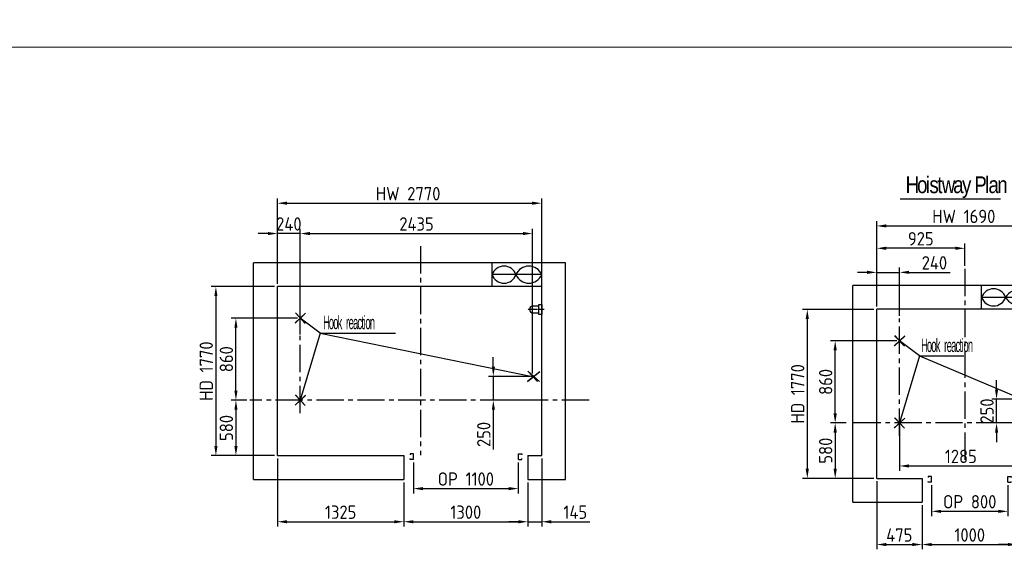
# Model space of a CAD drawing. Header units: millimetres. Extents: x -348641 to 659084, y -187953 to 16029.
# Tile 621 of 656: x -84219 to -73900, y -67547 to -62002. Entities that reach past the tile are written whole.
import ezdxf

# ---------------------------------------------------------------- set-up
doc = ezdxf.new("R2010")
doc.units = ezdxf.units.MM
doc.linetypes.add('CENTER2', pattern=[28.575, 19.05, -3.175, 3.175, -3.175])
for name, color, linetype in [('1Frame', 255, 'Continuous'), ('2CenterLine', 2, 'CENTER2'), ('5Dimension', 3, 'Continuous'), ('7Text', 6, 'Continuous'), ('井道', 255, 'Continuous')]:
    doc.layers.add(name, color=color, linetype=linetype)
doc.layers.add('ТОНКИЕ', color=7, linetype='Continuous', lineweight=9)
doc.styles.add('ACGBTS', font='isocp.shx', dxfattribs={"bigfont": 'gbcbig.shx'})
doc.styles.get("Standard").update_dxf_attribs({"font": 'arial.ttf'})
doc.dimstyles.new('40', dxfattribs={"dimscale": 40, "dimtxt": 3.5, "dimasz": 2.5, "dimexe": 1.25, "dimexo": 0.75, "dimgap": 0.75, "dimtad": 1, "dimdec": 1, "dimdsep": 46, "dimtxsty": 'ACGBTS', "dimcen": 0, "dimclrt": 2, "dimaunit": 1, "dimadec": 1, "dimazin": 2, "dimtfac": 1, "dimtdec": 1, "dimtmove": 0, "dimatfit": 0, "dimfxl": 1, "dimarcsym": 0})

# ---------------------------------------------------------------- blocks, each defined once
blk = doc.blocks.new('*U1236')
at = {"layer": 'ТОНКИЕ'}
blk.add_lwpolyline([(0, 0), (891, 0), (891, 420), (0, 420)], close=True, dxfattribs=at)
blk = doc.blocks.new('*D1287')
at = {"layer": '5Dimension', "color": 0, "lineweight": -2, "transparency": 16777216}
for p, q in [((51807, 26080), (51807, 27159)), ((54242, 25643), (54242, 27159)), ((51907, 27109), (54142, 27109))]:
    blk.add_line(p, q, dxfattribs=at)
at = {"layer": '5Dimension', "color": 0, "transparency": 16777216}
for points in [[(51907, 27125), (51907, 27092), (51807, 27109)], [(54142, 27125), (54142, 27092), (54242, 27109)]]:
    blk.add_solid(points, dxfattribs=at)
at = {"layer": 'DEFPOINTS', "color": 0, "transparency": 16777216}
for p in [(54242, 27109), (51807, 26050), (54242, 25613)]:
    blk.add_point(p, dxfattribs=at)
at = {"layer": '5Dimension', "color": 2, "transparency": 16777216, "insert": (53025, 27209), "char_height": 140, "attachment_point": 5, "style": 'ACGBTS'}
blk.add_mtext('2435', dxfattribs=at)
blk = doc.blocks.new('*D1288')
at = {"layer": '5Dimension', "color": 0, "lineweight": -2, "transparency": 16777216}
for p, q in [((53830, 25713), (53830, 25813)), ((54212, 25613), (53780, 25613)), ((53830, 25613), (53830, 25363)), ((54212, 25363), (53780, 25363)), ((53830, 25263), (53830, 24847))]:
    blk.add_line(p, q, dxfattribs=at)
at = {"layer": '5Dimension', "color": 0, "transparency": 16777216}
for points in [[(53814, 25713), (53847, 25713), (53830, 25613)], [(53814, 25263), (53847, 25263), (53830, 25363)]]:
    blk.add_solid(points, dxfattribs=at)
at = {"layer": 'DEFPOINTS', "color": 0, "transparency": 16777216}
for p in [(54242, 25613), (53830, 25363), (54242, 25363)]:
    blk.add_point(p, dxfattribs=at)
at = {"layer": '5Dimension', "color": 2, "transparency": 16777216, "insert": (53730, 25005), "char_height": 140, "attachment_point": 5, "rotation": 90, "style": 'ACGBTS'}
blk.add_mtext('250', dxfattribs=at)
blk = doc.blocks.new('*D1289')
at = {"layer": '5Dimension', "color": 0, "lineweight": -2, "transparency": 16777216}
for p, q in [((51567, 26583), (51567, 27476)), ((54337, 26583), (54337, 27476)), ((51667, 27426), (54237, 27426))]:
    blk.add_line(p, q, dxfattribs=at)
at = {"layer": '5Dimension', "color": 0, "transparency": 16777216}
for points in [[(51667, 27443), (51667, 27410), (51567, 27426)], [(54237, 27443), (54237, 27410), (54337, 27426)]]:
    blk.add_solid(points, dxfattribs=at)
at = {"layer": 'DEFPOINTS', "color": 0, "transparency": 16777216}
for p in [(54337, 27426), (51567, 26553), (54337, 26553)]:
    blk.add_point(p, dxfattribs=at)
at = {"layer": '5Dimension', "color": 2, "transparency": 16777216, "insert": (52937, 27526), "char_height": 140, "attachment_point": 5, "style": 'ACGBTS'}
blk.add_mtext('HW 2770', dxfattribs=at)
blk = doc.blocks.new('*D1290')
at = {"layer": '5Dimension', "color": 0, "lineweight": -2, "transparency": 16777216}
for p, q in [((51537, 26553), (50872, 26553)), ((50922, 26453), (50922, 24883)), ((51537, 24783), (50872, 24783))]:
    blk.add_line(p, q, dxfattribs=at)
at = {"layer": '5Dimension', "color": 0, "transparency": 16777216}
for points in [[(50906, 26453), (50939, 26453), (50922, 26553)], [(50906, 24883), (50939, 24883), (50922, 24783)]]:
    blk.add_solid(points, dxfattribs=at)
at = {"layer": 'DEFPOINTS', "color": 0, "transparency": 16777216}
for p in [(51567, 26553), (50922, 24783), (51567, 24783)]:
    blk.add_point(p, dxfattribs=at)
at = {"layer": '5Dimension', "color": 2, "transparency": 16777216, "insert": (50821, 25668), "char_height": 140, "attachment_point": 5, "rotation": 90, "style": 'ACGBTS'}
blk.add_mtext('HD 1770', dxfattribs=at)
blk = doc.blocks.new('*D1291')
at = {"layer": '5Dimension', "color": 0, "lineweight": -2, "transparency": 16777216}
for p, q in [((51248, 25363), (51082, 25363)), ((51132, 25263), (51132, 24883)), ((51537, 24783), (51082, 24783))]:
    blk.add_line(p, q, dxfattribs=at)
at = {"layer": '5Dimension', "color": 0, "transparency": 16777216}
for points in [[(51116, 25263), (51149, 25263), (51132, 25363)], [(51116, 24883), (51149, 24883), (51132, 24783)]]:
    blk.add_solid(points, dxfattribs=at)
at = {"layer": 'DEFPOINTS', "color": 0, "transparency": 16777216}
for p in [(51278, 25363), (51132, 24783), (51567, 24783)]:
    blk.add_point(p, dxfattribs=at)
at = {"layer": '5Dimension', "color": 2, "transparency": 16777216, "insert": (51032, 25073), "char_height": 140, "attachment_point": 5, "rotation": 90, "style": 'ACGBTS'}
blk.add_mtext('580', dxfattribs=at)
blk = doc.blocks.new('*D1281')
at = {"layer": '5Dimension', "color": 0, "lineweight": -2, "transparency": 16777216}
for p, q in [((51777, 26223), (51082, 26223)), ((51132, 25463), (51132, 26123)), ((51248, 25363), (51082, 25363))]:
    blk.add_line(p, q, dxfattribs=at)
at = {"layer": '5Dimension', "color": 0, "transparency": 16777216}
for points in [[(51116, 26123), (51149, 26123), (51132, 26223)], [(51116, 25463), (51149, 25463), (51132, 25363)]]:
    blk.add_solid(points, dxfattribs=at)
at = {"layer": 'DEFPOINTS', "color": 0, "transparency": 16777216}
for p in [(51132, 26223), (51807, 26223), (51278, 25363)]:
    blk.add_point(p, dxfattribs=at)
at = {"layer": '5Dimension', "color": 2, "transparency": 16777216, "insert": (51032, 25793), "char_height": 140, "attachment_point": 5, "rotation": 90, "style": 'ACGBTS'}
blk.add_mtext('860', dxfattribs=at)
blk = doc.blocks.new('*D1282')
at = {"layer": '5Dimension', "color": 0, "lineweight": -2, "transparency": 16777216}
for p, q in [((51567, 26583), (51567, 27159)), ((51807, 26050), (51807, 27159)), ((51467, 27109), (51367, 27109)), ((51807, 27109), (51567, 27109)), ((51907, 27109), (52007, 27109))]:
    blk.add_line(p, q, dxfattribs=at)
at = {"layer": '5Dimension', "color": 0, "transparency": 16777216}
for points in [[(51467, 27125), (51467, 27092), (51567, 27109)], [(51907, 27125), (51907, 27092), (51807, 27109)]]:
    blk.add_solid(points, dxfattribs=at)
at = {"layer": 'DEFPOINTS', "color": 0, "transparency": 16777216}
for p in [(51567, 27109), (51567, 26553), (51807, 26020)]:
    blk.add_point(p, dxfattribs=at)
at = {"layer": '5Dimension', "color": 2, "transparency": 16777216, "insert": (51687, 27209), "char_height": 140, "attachment_point": 5, "style": 'ACGBTS'}
blk.add_mtext('240', dxfattribs=at)
blk = doc.blocks.new('*D1283')
at = {"layer": '5Dimension', "color": 0, "lineweight": -2, "transparency": 16777216}
for p, q in [((52992, 24712), (52992, 24388)), ((54092, 24712), (54092, 24388)), ((53092, 24438), (53992, 24438))]:
    blk.add_line(p, q, dxfattribs=at)
at = {"layer": '5Dimension', "color": 0, "transparency": 16777216}
for points in [[(53092, 24454), (53092, 24421), (52992, 24438)], [(53992, 24454), (53992, 24421), (54092, 24438)]]:
    blk.add_solid(points, dxfattribs=at)
at = {"layer": 'DEFPOINTS', "color": 0, "transparency": 16777216}
for p in [(52992, 24742), (54092, 24742), (54092, 24438)]:
    blk.add_point(p, dxfattribs=at)
at = {"layer": '5Dimension', "color": 2, "transparency": 16777216, "insert": (53542, 24538), "char_height": 140, "attachment_point": 5, "style": 'ACGBTS'}
blk.add_mtext('OP 1100', dxfattribs=at)
blk = doc.blocks.new('*D1284')
at = {"layer": '5Dimension', "color": 0, "lineweight": -2, "transparency": 16777216}
for p, q in [((51567, 24753), (51567, 24041)), ((52892, 24503), (52892, 24041)), ((51667, 24091), (52792, 24091))]:
    blk.add_line(p, q, dxfattribs=at)
at = {"layer": '5Dimension', "color": 0, "transparency": 16777216}
for points in [[(51667, 24107), (51667, 24074), (51567, 24091)], [(52792, 24107), (52792, 24074), (52892, 24091)]]:
    blk.add_solid(points, dxfattribs=at)
at = {"layer": 'DEFPOINTS', "color": 0, "transparency": 16777216}
for p in [(51567, 24783), (52892, 24533), (52892, 24091)]:
    blk.add_point(p, dxfattribs=at)
at = {"layer": '5Dimension', "color": 2, "transparency": 16777216, "insert": (52230, 24191), "char_height": 140, "attachment_point": 5, "style": 'ACGBTS'}
blk.add_mtext('1325', dxfattribs=at)
blk = doc.blocks.new('*D1285')
at = {"layer": '5Dimension', "color": 0, "lineweight": -2, "transparency": 16777216}
for p, q in [((52892, 24503), (52892, 24041)), ((54192, 24503), (54192, 24041)), ((52992, 24091), (54092, 24091))]:
    blk.add_line(p, q, dxfattribs=at)
at = {"layer": '5Dimension', "color": 0, "transparency": 16777216}
for points in [[(52992, 24107), (52992, 24074), (52892, 24091)], [(54092, 24107), (54092, 24074), (54192, 24091)]]:
    blk.add_solid(points, dxfattribs=at)
at = {"layer": 'DEFPOINTS', "color": 0, "transparency": 16777216}
for p in [(52892, 24533), (54192, 24533), (54192, 24091)]:
    blk.add_point(p, dxfattribs=at)
at = {"layer": '5Dimension', "color": 2, "transparency": 16777216, "insert": (53542, 24191), "char_height": 140, "attachment_point": 5, "style": 'ACGBTS'}
blk.add_mtext('1300', dxfattribs=at)
blk = doc.blocks.new('*D1286')
at = {"layer": '5Dimension', "color": 0, "lineweight": -2, "transparency": 16777216}
for p, q in [((54337, 24753), (54337, 24041)), ((54192, 24503), (54192, 24041)), ((54092, 24091), (53992, 24091)), ((54192, 24091), (54337, 24091)), ((54437, 24091), (54841, 24091))]:
    blk.add_line(p, q, dxfattribs=at)
at = {"layer": '5Dimension', "color": 0, "transparency": 16777216}
for points in [[(54092, 24107), (54092, 24074), (54192, 24091)], [(54437, 24107), (54437, 24074), (54337, 24091)]]:
    blk.add_solid(points, dxfattribs=at)
at = {"layer": 'DEFPOINTS', "color": 0, "transparency": 16777216}
for p in [(54337, 24783), (54192, 24533), (54337, 24091)]:
    blk.add_point(p, dxfattribs=at)
at = {"layer": '5Dimension', "color": 2, "transparency": 16777216, "insert": (54689, 24191), "char_height": 140, "attachment_point": 5, "style": 'ACGBTS'}
blk.add_mtext('145', dxfattribs=at)
blk = doc.blocks.new('Z$W@#396')
for p, q in [((37.4, 60), (77.4, 60)), ((37.4, 10), (77.4, 10))]:
    blk.add_line(p, q)
blk.add_lwpolyline([(77.4, 70), (97.4, 70), (97.4, 0), (77.4, 0)], close=True)
blk.add_arc((37.4, 35), 25, 90, 270)
at = {"layer": '2CenterLine'}
blk.add_line((114.9, 35), (0, 35), dxfattribs=at)
blk = doc.blocks.new('*D1292')
at = {"layer": '5Dimension', "color": 0, "lineweight": -2, "transparency": 16777216}
for p, q in [((57848, 26345), (57848, 27238)), ((57948, 27188), (59438, 27188)), ((59538, 26345), (59538, 27238))]:
    blk.add_line(p, q, dxfattribs=at)
at = {"layer": '5Dimension', "color": 0, "transparency": 16777216}
for points in [[(57948, 27205), (57948, 27172), (57848, 27188)], [(59438, 27205), (59438, 27172), (59538, 27188)]]:
    blk.add_solid(points, dxfattribs=at)
at = {"layer": 'DEFPOINTS', "color": 0, "transparency": 16777216}
for p in [(59538, 27188), (57848, 26315), (59538, 26315)]:
    blk.add_point(p, dxfattribs=at)
at = {"layer": '5Dimension', "color": 2, "transparency": 16777216, "insert": (58761, 27288), "char_height": 140, "attachment_point": 5, "style": 'ACGBTS'}
blk.add_mtext('HW 1690', dxfattribs=at)
blk = doc.blocks.new('*D1293')
at = {"layer": '5Dimension', "color": 0, "lineweight": -2, "transparency": 16777216}
for p, q in [((57818, 26315), (57071, 26315)), ((57121, 26215), (57121, 24645)), ((57818, 24545), (57071, 24545))]:
    blk.add_line(p, q, dxfattribs=at)
at = {"layer": '5Dimension', "color": 0, "transparency": 16777216}
for points in [[(57104, 26215), (57137, 26215), (57121, 26315)], [(57104, 24645), (57137, 24645), (57121, 24545)]]:
    blk.add_solid(points, dxfattribs=at)
at = {"layer": 'DEFPOINTS', "color": 0, "transparency": 16777216}
for p in [(57848, 26315), (57121, 24545), (57848, 24545)]:
    blk.add_point(p, dxfattribs=at)
at = {"layer": '5Dimension', "color": 2, "transparency": 16777216, "insert": (57020, 25430), "char_height": 140, "attachment_point": 5, "rotation": 90, "style": 'ACGBTS'}
blk.add_mtext('HD 1770', dxfattribs=at)
blk = doc.blocks.new('*D1294')
at = {"layer": '5Dimension', "color": 0, "lineweight": -2, "transparency": 16777216}
for p, q in [((57529, 25125), (57363, 25125)), ((57413, 25025), (57413, 24645)), ((57818, 24545), (57363, 24545))]:
    blk.add_line(p, q, dxfattribs=at)
at = {"layer": '5Dimension', "color": 0, "transparency": 16777216}
for points in [[(57396, 25025), (57430, 25025), (57413, 25125)], [(57396, 24645), (57430, 24645), (57413, 24545)]]:
    blk.add_solid(points, dxfattribs=at)
at = {"layer": 'DEFPOINTS', "color": 0, "transparency": 16777216}
for p in [(57559, 25125), (57413, 24545), (57848, 24545)]:
    blk.add_point(p, dxfattribs=at)
at = {"layer": '5Dimension', "color": 2, "transparency": 16777216, "insert": (57313, 24835), "char_height": 140, "attachment_point": 5, "rotation": 90, "style": 'ACGBTS'}
blk.add_mtext('580', dxfattribs=at)
blk = doc.blocks.new('*D1295')
at = {"layer": '5Dimension', "color": 0, "lineweight": -2, "transparency": 16777216}
for p, q in [((58058, 25985), (57363, 25985)), ((57413, 25225), (57413, 25885)), ((57529, 25125), (57363, 25125))]:
    blk.add_line(p, q, dxfattribs=at)
at = {"layer": '5Dimension', "color": 0, "transparency": 16777216}
for points in [[(57396, 25885), (57430, 25885), (57413, 25985)], [(57396, 25225), (57430, 25225), (57413, 25125)]]:
    blk.add_solid(points, dxfattribs=at)
at = {"layer": 'DEFPOINTS', "color": 0, "transparency": 16777216}
for p in [(57413, 25985), (58088, 25985), (57559, 25125)]:
    blk.add_point(p, dxfattribs=at)
at = {"layer": '5Dimension', "color": 2, "transparency": 16777216, "insert": (57313, 25555), "char_height": 140, "attachment_point": 5, "rotation": 90, "style": 'ACGBTS'}
blk.add_mtext('860', dxfattribs=at)
blk = doc.blocks.new('*D1296')
at = {"layer": '5Dimension', "color": 0, "lineweight": -2, "transparency": 16777216}
for p, q in [((57848, 26345), (57848, 26752)), ((58088, 26248), (58088, 26752)), ((57748, 26702), (57648, 26702)), ((57848, 26702), (58088, 26702)), ((58188, 26702), (58618, 26702))]:
    blk.add_line(p, q, dxfattribs=at)
at = {"layer": '5Dimension', "color": 0, "transparency": 16777216}
for points in [[(57748, 26719), (57748, 26686), (57848, 26702)], [(58188, 26719), (58188, 26686), (58088, 26702)]]:
    blk.add_solid(points, dxfattribs=at)
at = {"layer": 'DEFPOINTS', "color": 0, "transparency": 16777216}
for p in [(57848, 26702), (57848, 26315), (58088, 26218)]:
    blk.add_point(p, dxfattribs=at)
at = {"layer": '5Dimension', "color": 2, "transparency": 16777216, "insert": (58453, 26802), "char_height": 140, "attachment_point": 5, "style": 'ACGBTS'}
blk.add_mtext('240', dxfattribs=at)
blk = doc.blocks.new('*D1297')
at = {"layer": '5Dimension', "color": 0, "lineweight": -2, "transparency": 16777216}
for p, q in [((57848, 26345), (57848, 27004)), ((58673, 26954), (57948, 26954)), ((58773, 26769), (58773, 27004))]:
    blk.add_line(p, q, dxfattribs=at)
at = {"layer": '5Dimension', "color": 0, "transparency": 16777216}
for points in [[(57948, 26971), (57948, 26938), (57848, 26954)], [(58673, 26971), (58673, 26938), (58773, 26954)]]:
    blk.add_solid(points, dxfattribs=at)
at = {"layer": 'DEFPOINTS', "color": 0, "transparency": 16777216}
for p in [(57848, 26954), (58773, 26739), (57848, 26315)]:
    blk.add_point(p, dxfattribs=at)
at = {"layer": '5Dimension', "color": 2, "transparency": 16777216, "insert": (58310, 27054), "char_height": 140, "attachment_point": 5, "style": 'ACGBTS'}
blk.add_mtext('925', dxfattribs=at)
blk = doc.blocks.new('*D1298')
at = {"layer": '5Dimension', "color": 0, "lineweight": -2, "transparency": 16777216}
for p, q in [((58423, 24474), (58423, 24150)), ((59223, 24474), (59223, 24150)), ((58523, 24200), (59123, 24200))]:
    blk.add_line(p, q, dxfattribs=at)
at = {"layer": '5Dimension', "color": 0, "transparency": 16777216}
for points in [[(58523, 24216), (58523, 24183), (58423, 24200)], [(59123, 24216), (59123, 24183), (59223, 24200)]]:
    blk.add_solid(points, dxfattribs=at)
at = {"layer": 'DEFPOINTS', "color": 0, "transparency": 16777216}
for p in [(58423, 24504), (59223, 24504), (59223, 24200)]:
    blk.add_point(p, dxfattribs=at)
at = {"layer": '5Dimension', "color": 2, "transparency": 16777216, "insert": (58823, 24300), "char_height": 140, "attachment_point": 5, "style": 'ACGBTS'}
blk.add_mtext('OP 800', dxfattribs=at)
blk = doc.blocks.new('*D1299')
at = {"layer": '5Dimension', "color": 0, "lineweight": -2, "transparency": 16777216}
for p, q in [((57848, 24515), (57848, 23802)), ((58323, 24265), (58323, 23802)), ((57948, 23852), (58223, 23852))]:
    blk.add_line(p, q, dxfattribs=at)
at = {"layer": '5Dimension', "color": 0, "transparency": 16777216}
for points in [[(57948, 23869), (57948, 23836), (57848, 23852)], [(58223, 23869), (58223, 23836), (58323, 23852)]]:
    blk.add_solid(points, dxfattribs=at)
at = {"layer": 'DEFPOINTS', "color": 0, "transparency": 16777216}
for p in [(57848, 24545), (58323, 24295), (58323, 23852)]:
    blk.add_point(p, dxfattribs=at)
at = {"layer": '5Dimension', "color": 2, "transparency": 16777216, "insert": (58085, 23952), "char_height": 140, "attachment_point": 5, "style": 'ACGBTS'}
blk.add_mtext('475', dxfattribs=at)
blk = doc.blocks.new('*D1300')
at = {"layer": '5Dimension', "color": 0, "lineweight": -2, "transparency": 16777216}
for p, q in [((58323, 24265), (58323, 23802)), ((59323, 24265), (59323, 23802)), ((58423, 23852), (59223, 23852))]:
    blk.add_line(p, q, dxfattribs=at)
at = {"layer": '5Dimension', "color": 0, "transparency": 16777216}
for points in [[(58423, 23869), (58423, 23836), (58323, 23852)], [(59223, 23869), (59223, 23836), (59323, 23852)]]:
    blk.add_solid(points, dxfattribs=at)
at = {"layer": 'DEFPOINTS', "color": 0, "transparency": 16777216}
for p in [(58323, 24295), (59323, 24295), (59323, 23852)]:
    blk.add_point(p, dxfattribs=at)
at = {"layer": '5Dimension', "color": 2, "transparency": 16777216, "insert": (58823, 23952), "char_height": 140, "attachment_point": 5, "style": 'ACGBTS'}
blk.add_mtext('1000', dxfattribs=at)
blk = doc.blocks.new('*D1301')
at = {"layer": '5Dimension', "color": 0, "lineweight": -2, "transparency": 16777216}
for p, q in [((59538, 24515), (59538, 23802)), ((59323, 24265), (59323, 23802)), ((59223, 23852), (59123, 23852)), ((59323, 23852), (59538, 23852)), ((59638, 23852), (60031, 23852))]:
    blk.add_line(p, q, dxfattribs=at)
at = {"layer": '5Dimension', "color": 0, "transparency": 16777216}
for points in [[(59223, 23869), (59223, 23836), (59323, 23852)], [(59638, 23869), (59638, 23836), (59538, 23852)]]:
    blk.add_solid(points, dxfattribs=at)
at = {"layer": 'DEFPOINTS', "color": 0, "transparency": 16777216}
for p in [(59538, 24545), (59323, 24295), (59538, 23852)]:
    blk.add_point(p, dxfattribs=at)
at = {"layer": '5Dimension', "color": 2, "transparency": 16777216, "insert": (59885, 23952), "char_height": 140, "attachment_point": 5, "style": 'ACGBTS'}
blk.add_mtext('215', dxfattribs=at)
blk = doc.blocks.new('*D1302')
at = {"layer": '5Dimension', "color": 0, "lineweight": -2, "transparency": 16777216}
for p, q in [((59373, 25345), (59373, 24625)), ((58088, 25095), (58088, 24625)), ((58188, 24675), (59273, 24675))]:
    blk.add_line(p, q, dxfattribs=at)
at = {"layer": '5Dimension', "color": 0, "transparency": 16777216}
for points in [[(58188, 24692), (58188, 24658), (58088, 24675)], [(59273, 24692), (59273, 24658), (59373, 24675)]]:
    blk.add_solid(points, dxfattribs=at)
at = {"layer": 'DEFPOINTS', "color": 0, "transparency": 16777216}
for p in [(59373, 25375), (58088, 25125), (59373, 24675)]:
    blk.add_point(p, dxfattribs=at)
at = {"layer": '5Dimension', "color": 2, "transparency": 16777216, "insert": (58730, 24775), "char_height": 140, "attachment_point": 5, "style": 'ACGBTS'}
blk.add_mtext('1285', dxfattribs=at)
blk = doc.blocks.new('*D1303')
at = {"layer": '5Dimension', "color": 0, "lineweight": -2, "transparency": 16777216}
for p, q in [((59104, 25475), (59104, 25575)), ((59343, 25375), (59054, 25375)), ((59104, 25125), (59104, 25375)), ((59277, 25125), (59054, 25125)), ((59104, 25025), (59104, 24925))]:
    blk.add_line(p, q, dxfattribs=at)
at = {"layer": '5Dimension', "color": 0, "transparency": 16777216}
for points in [[(59088, 25475), (59121, 25475), (59104, 25375)], [(59088, 25025), (59121, 25025), (59104, 25125)]]:
    blk.add_solid(points, dxfattribs=at)
at = {"layer": 'DEFPOINTS', "color": 0, "transparency": 16777216}
for p in [(59104, 25375), (59373, 25375), (59307, 25125)]:
    blk.add_point(p, dxfattribs=at)
at = {"layer": '5Dimension', "color": 2, "transparency": 16777216, "insert": (59004, 25250), "char_height": 140, "attachment_point": 5, "rotation": 90, "style": 'ACGBTS'}
blk.add_mtext('250', dxfattribs=at)
blk = doc.blocks.new('лифт б')
for p, q in [((53817.15, 26553.13), (53817.15, 26803.13)), ((54337.15, 26553.13), (54337.15, 26803.13)), ((54337.15, 26678.13), (53817.15, 26678.13)), ((52892.15, 24783.13), (52892.15, 24533.13)), ((54192.15, 24783.13), (54192.15, 24533.13))]:
    blk.add_line(p, q)
for centre, radius, start, end in [((53942.15, 26636.32), 131.81, 18.492225, 161.507775), ((54202.15, 26621.88), 146.25, 22.619865, 157.380135), ((53942.15, 26719.93), 131.81, 198.492225, 341.507775), ((54202.15, 26734.38), 146.25, 202.619865, 337.380135)]:
    blk.add_arc(centre, radius, start, end)
at = {"layer": '1Frame'}
for p, q in [((51751.75, 26172.56), (51861.18, 26275.16)), ((51752.44, 26171.83), (51861.86, 26274.43)), ((51753.12, 26171.1), (51862.55, 26273.7)), ((51857.72, 26167.73), (51755.12, 26277.16)), ((51858.45, 26168.42), (51755.85, 26277.84)), ((51859.18, 26169.1), (51756.58, 26278.53)), ((54186.75, 25562.56), (54316.18, 25665.16)), ((54187.44, 25561.83), (54316.86, 25664.43)), ((54188.12, 25561.1), (54317.55, 25663.7)), ((54292.72, 25557.73), (54190.12, 25667.16)), ((54293.45, 25558.42), (54190.85, 25667.84)), ((54314.18, 25559.1), (54191.58, 25668.53)), ((51751.75, 25312.56), (51861.18, 25415.16)), ((51752.44, 25311.83), (51861.86, 25414.43)), ((51753.12, 25311.1), (51862.55, 25413.7)), ((51857.72, 25307.73), (51755.12, 25417.16)), ((51858.45, 25308.42), (51755.85, 25417.84)), ((51859.18, 25309.1), (51756.58, 25418.53))]:
    blk.add_line(p, q, dxfattribs=at)
at = {"layer": '2CenterLine', "ltscale": 15}
for p, q in [((53067.15, 26977.53), (53067.15, 24788.97)), ((51807.15, 25228.91), (51807.15, 26439.64)), ((54833.93, 25363.13), (51277.9, 25363.13))]:
    blk.add_line(p, q, dxfattribs=at)
at = {"layer": '5Dimension'}
for p, q in [((52015.66, 26066.44), (51807.15, 26223.13)), ((52015.66, 26066.44), (51807.15, 25363.13)), ((52015.66, 26066.44), (52806.36, 26066.44)), ((52015.66, 26066.44), (54242.15, 25613.13)), ((52992.15, 24802.13), (52957.15, 24802.13)), ((52957.15, 24802.13), (52957.15, 24791.7)), ((52992.15, 24742.13), (52992.15, 24802.13)), ((54092.15, 24742.13), (54092.15, 24802.13)), ((54092.15, 24802.13), (54127.15, 24802.13)), ((54127.15, 24802.13), (54127.15, 24791.7)), ((52957.15, 24742.13), (52957.15, 24751.82)), ((52992.15, 24742.13), (52957.15, 24742.13)), ((54092.15, 24742.13), (54127.15, 24742.13)), ((54127.15, 24742.13), (54127.15, 24751.82))]:
    blk.add_line(p, q, dxfattribs=at)
at = {"layer": '井道'}
for p, q in [((51317.15, 24533.13), (51317.15, 26803.13)), ((54587.15, 26803.13), (51317.15, 26803.13)), ((54587.15, 24533.13), (54587.15, 26803.13)), ((51567.15, 24783.13), (51567.15, 26553.13)), ((54337.15, 26553.13), (51567.15, 26553.13)), ((54337.15, 24783.13), (54337.15, 26553.13)), ((51567.15, 24783.13), (52892.15, 24783.13)), ((54192.15, 24783.13), (54337.15, 24783.13)), ((51317.15, 24533.13), (52892.15, 24533.13)), ((54192.15, 24533.13), (54587.15, 24533.13))]:
    blk.add_line(p, q, dxfattribs=at)
at = {"xscale": 1.5, "yscale": 1.5, "zscale": 1.5}
blk.add_blockref('Z$W@#396', (54191.08, 26262.13), dxfattribs=at)
at = {"layer": '7Text', "insert": (52045.81, 26247.12), "char_height": 140, "width": 1822.2968, "attachment_point": 1}
blk.add_mtext('{\\W0.5;\\T0.8;\\C3;Hook  reaction }', dxfattribs=at)
at = {"layer": '5Dimension'}
dim = blk.add_linear_dim(base=(54337.15, 27426.36), p1=(51567.15, 26553.13), p2=(54337.15, 26553.13), text='HW <>', dimstyle='40', dxfattribs=at)
dim.commit()
dim.dimension.update_dxf_attribs({"geometry": '*D1289', "text_midpoint": (52937.15, 27426.36), "dimtype": 128})
dim = blk.add_linear_dim(base=(51567.15, 27108.68), p1=(51807.15, 26019.64), p2=(51567.15, 26553.13), dimstyle='40', dxfattribs=at)
dim.commit()
dim.dimension.update_dxf_attribs({"geometry": '*D1282', "text_midpoint": (51687.15, 27108.68), "dimtype": 128})
for base, p1, p2, picture, middle in [((54242.15, 27108.61), (51807.15, 26049.64), (54242.15, 25613.13), '*D1287', (53024.65, 27208.62)), ((52892.15, 24090.5), (51567.15, 24783.13), (52892.15, 24533.13), '*D1284', (52229.65, 24190.52)), ((54337.15, 24090.5), (54192.15, 24533.13), (54337.15, 24783.13), '*D1286', (54689.05, 24190.5)), ((54192.15, 24090.5), (52892.15, 24533.13), (54192.15, 24533.13), '*D1285', (53542.15, 24190.5))]:
    dim = blk.add_linear_dim(base=base, p1=p1, p2=p2, dimstyle='40', dxfattribs=at)
    dim.commit()
    dim.dimension.update_dxf_attribs({"geometry": picture, "text_midpoint": middle})
dim = blk.add_linear_dim(base=(50922.21, 24783.13), p1=(51567.15, 26553.13), p2=(51567.15, 24783.13), angle=90, text='HD <>', dimstyle='40', dxfattribs=at)
dim.commit()
dim.dimension.update_dxf_attribs({"geometry": '*D1290', "text_midpoint": (50821.24, 25668.13)})
for base, p1, p2, picture, middle in [((51132.3, 26223.13), (51277.9, 25363.13), (51807.15, 26223.13), '*D1281', (51032.3, 25793.13)), ((53830.19, 25363.13), (54242.15, 25613.13), (54242.15, 25363.13), '*D1288', (53730.17, 25005.3)), ((51132.3, 24783.13), (51277.9, 25363.13), (51567.15, 24783.13), '*D1291', (51032.3, 25073.13))]:
    dim = blk.add_linear_dim(base=base, p1=p1, p2=p2, angle=90, dimstyle='40', dxfattribs=at)
    dim.commit()
    dim.dimension.update_dxf_attribs({"geometry": picture, "text_midpoint": middle})
dim = blk.add_linear_dim(base=(54092.15, 24437.69), p1=(52992.15, 24742.13), p2=(54092.15, 24742.13), text='OP <>', dimstyle='40', dxfattribs=at)
dim.commit()
dim.dimension.update_dxf_attribs({"geometry": '*D1283', "text_midpoint": (53542.15, 24537.69)})
blk = doc.blocks.new('лифт м')
for p, q in [((58947.99, 26315.1), (58947.99, 26565.1)), ((59537.99, 26315.1), (59537.99, 26565.1)), ((59537.99, 26440.1), (58947.99, 26440.1)), ((58322.99, 24545.1), (58322.99, 24295.1)), ((59322.99, 24545.1), (59322.99, 24295.1))]:
    blk.add_line(p, q)
for centre, radius, start, end in [((59072.99, 26398.29), 131.81, 18.492225, 161.507775), ((59367.99, 26324.54), 205.56, 34.205458, 145.794542), ((59072.99, 26481.9), 131.81, 198.492225, 341.507775), ((59367.99, 26555.65), 205.56, 214.205458, 325.794542)]:
    blk.add_arc(centre, radius, start, end)
at = {"layer": '1Frame'}
for p, q in [((58032.59, 25934.53), (58142.02, 26037.12)), ((58033.28, 25933.8), (58142.71, 26036.39)), ((58033.96, 25933.07), (58143.39, 26035.67)), ((58138.56, 25929.7), (58035.97, 26039.13)), ((58139.29, 25930.38), (58036.69, 26039.81)), ((58140.02, 25931.07), (58037.42, 26040.49)), ((59317.59, 25324.53), (59427.02, 25427.12)), ((59318.28, 25323.8), (59427.71, 25426.39)), ((59318.96, 25323.07), (59428.39, 25425.67)), ((59423.56, 25319.7), (59320.97, 25429.13)), ((59424.29, 25320.38), (59321.69, 25429.81)), ((59425.02, 25321.07), (59322.42, 25430.49)), ((58140.02, 25071.07), (58037.42, 25180.49)), ((58032.59, 25074.53), (58142.02, 25177.12)), ((58033.28, 25073.8), (58142.71, 25176.39)), ((58033.96, 25073.07), (58143.39, 25175.67)), ((58138.56, 25069.7), (58035.97, 25179.13)), ((58139.29, 25070.38), (58036.69, 25179.81))]:
    blk.add_line(p, q, dxfattribs=at)
at = {"layer": '2CenterLine', "ltscale": 15}
for p, q in [((58772.99, 26739.49), (58772.99, 24729.35)), ((58087.99, 24990.88), (58087.99, 26217.61)), ((60034.77, 25125.1), (57558.74, 25125.1))]:
    blk.add_line(p, q, dxfattribs=at)
at = {"layer": '5Dimension'}
for p, q in [((58094.32, 27470.72), (59146.17, 27470.72)), ((58296.5, 25828.41), (58087.99, 25985.1)), ((58296.5, 25828.41), (58087.99, 25125.1)), ((58296.5, 25828.41), (58762.2, 25828.41)), ((58296.5, 25828.41), (59374.41, 25375.05)), ((58422.99, 24564.1), (58387.99, 24564.1)), ((58387.99, 24564.1), (58387.99, 24553.67)), ((58422.99, 24504.1), (58422.99, 24564.1)), ((59222.99, 24504.1), (59222.99, 24564.1)), ((59222.99, 24564.1), (59257.99, 24564.1)), ((59257.99, 24564.1), (59257.99, 24553.67)), ((58387.99, 24504.1), (58387.99, 24513.79)), ((58422.99, 24504.1), (58387.99, 24504.1)), ((59222.99, 24504.1), (59257.99, 24504.1)), ((59257.99, 24504.1), (59257.99, 24513.79))]:
    blk.add_line(p, q, dxfattribs=at)
at = {"layer": '井道'}
for p, q in [((57597.99, 24295.1), (57597.99, 26565.1)), ((59787.99, 26565.1), (57597.99, 26565.1)), ((59787.99, 24295.1), (59787.99, 26565.1)), ((57847.99, 24545.1), (57847.99, 26315.1)), ((59537.99, 26315.1), (57847.99, 26315.1)), ((59537.99, 24545.1), (59537.99, 26315.1)), ((57847.99, 24545.1), (58322.99, 24545.1)), ((59322.99, 24545.1), (59537.99, 24545.1)), ((57597.99, 24295.1), (58322.99, 24295.1)), ((59322.99, 24295.1), (59787.99, 24295.1))]:
    blk.add_line(p, q, dxfattribs=at)
at = {"xscale": 1.5, "yscale": 1.5, "zscale": 1.5}
blk.add_blockref('Z$W@#396', (59391.92, 26024.1), dxfattribs=at)
at = {"layer": '5Dimension', "insert": (58151.32, 27706.82), "char_height": 175, "width": 1264.6587, "attachment_point": 1}
blk.add_mtext('{\\W0.8;\\T0.8;\\C6;Hoistway Plan}', dxfattribs=at)
at = {"layer": '7Text', "insert": (58314.2, 26008), "char_height": 140, "width": 1822.2968, "attachment_point": 1}
blk.add_mtext('{\\W0.5;\\T0.8;\\C3;Hook  reaction }', dxfattribs=at)
at = {"layer": '5Dimension'}
dim = blk.add_linear_dim(base=(59537.99, 27188.33), p1=(57847.99, 26315.1), p2=(59537.99, 26315.1), text='HW <>', dimstyle='40', dxfattribs=at)
dim.commit()
dim.dimension.update_dxf_attribs({"geometry": '*D1292', "text_midpoint": (58761.04, 27188.33), "dimtype": 128})
for base, p1, p2, picture, middle in [((57847.99, 26954.26), (58772.99, 26739.49), (57847.99, 26315.1), '*D1297', (58310.49, 27054.31)), ((59372.99, 24675.03), (58087.99, 25125.1), (59372.99, 25375.1), '*D1302', (58730.49, 24775.04)), ((58322.99, 23852.47), (57847.99, 24545.1), (58322.99, 24295.1), '*D1299', (58085.49, 23952.47)), ((59537.99, 23852.47), (59322.99, 24295.1), (59537.99, 24545.1), '*D1301', (59884.67, 23952.49)), ((59322.99, 23852.47), (58322.99, 24295.1), (59322.99, 24295.1), '*D1300', (58822.99, 23952.47))]:
    dim = blk.add_linear_dim(base=base, p1=p1, p2=p2, dimstyle='40', dxfattribs=at)
    dim.commit()
    dim.dimension.update_dxf_attribs({"geometry": picture, "text_midpoint": middle})
dim = blk.add_linear_dim(base=(57847.99, 26702.3), p1=(58087.99, 26217.61), p2=(57847.99, 26315.1), dimstyle='40', dxfattribs=at)
dim.commit()
dim.dimension.update_dxf_attribs({"geometry": '*D1296', "text_midpoint": (58452.82, 26702.3), "dimtype": 128})
dim = blk.add_linear_dim(base=(57120.73, 24545.1), p1=(57847.99, 26315.1), p2=(57847.99, 24545.1), angle=90, text='HD <>', dimstyle='40', dxfattribs=at)
dim.commit()
dim.dimension.update_dxf_attribs({"geometry": '*D1293', "text_midpoint": (57019.75, 25430.1)})
for base, p2, picture, middle in [((57413.15, 25985.1), (58087.99, 25985.1), '*D1295', (57313.15, 25555.1)), ((57413.15, 24545.1), (57847.99, 24545.1), '*D1294', (57313.15, 24835.1))]:
    dim = blk.add_linear_dim(base=base, p1=(57558.74, 25125.1), p2=p2, angle=90, dimstyle='40', dxfattribs=at)
    dim.commit()
    dim.dimension.update_dxf_attribs({"geometry": picture, "text_midpoint": middle})
dim = blk.add_linear_dim(base=(59104.45, 25375.1), p1=(59307.15, 25125.1), p2=(59372.99, 25375.1), angle=90, dimstyle='40', dxfattribs=at)
dim.commit()
dim.dimension.update_dxf_attribs({"geometry": '*D1303', "text_midpoint": (59104.45, 25250.1), "dimtype": 128})
dim = blk.add_linear_dim(base=(59222.99, 24199.66), p1=(58422.99, 24504.1), p2=(59222.99, 24504.1), text='OP <>', dimstyle='40', dxfattribs=at)
dim.commit()
dim.dimension.update_dxf_attribs({"geometry": '*D1298', "text_midpoint": (58822.99, 24299.66)})

msp = doc.modelspace()

# ---------------------------------------------------------------- block references
at = {"xscale": 100, "yscale": 100, "zscale": 100}
msp.add_blockref('*U1236', (-104886.9, -62289.5), dxfattribs=at)
at = {"layer": '5Dimension'}
for name in ['лифт б', 'лифт м']:
    msp.add_blockref(name, (-133085.1, -91349.4), dxfattribs=at)

doc.saveas('drawing.dxf')
